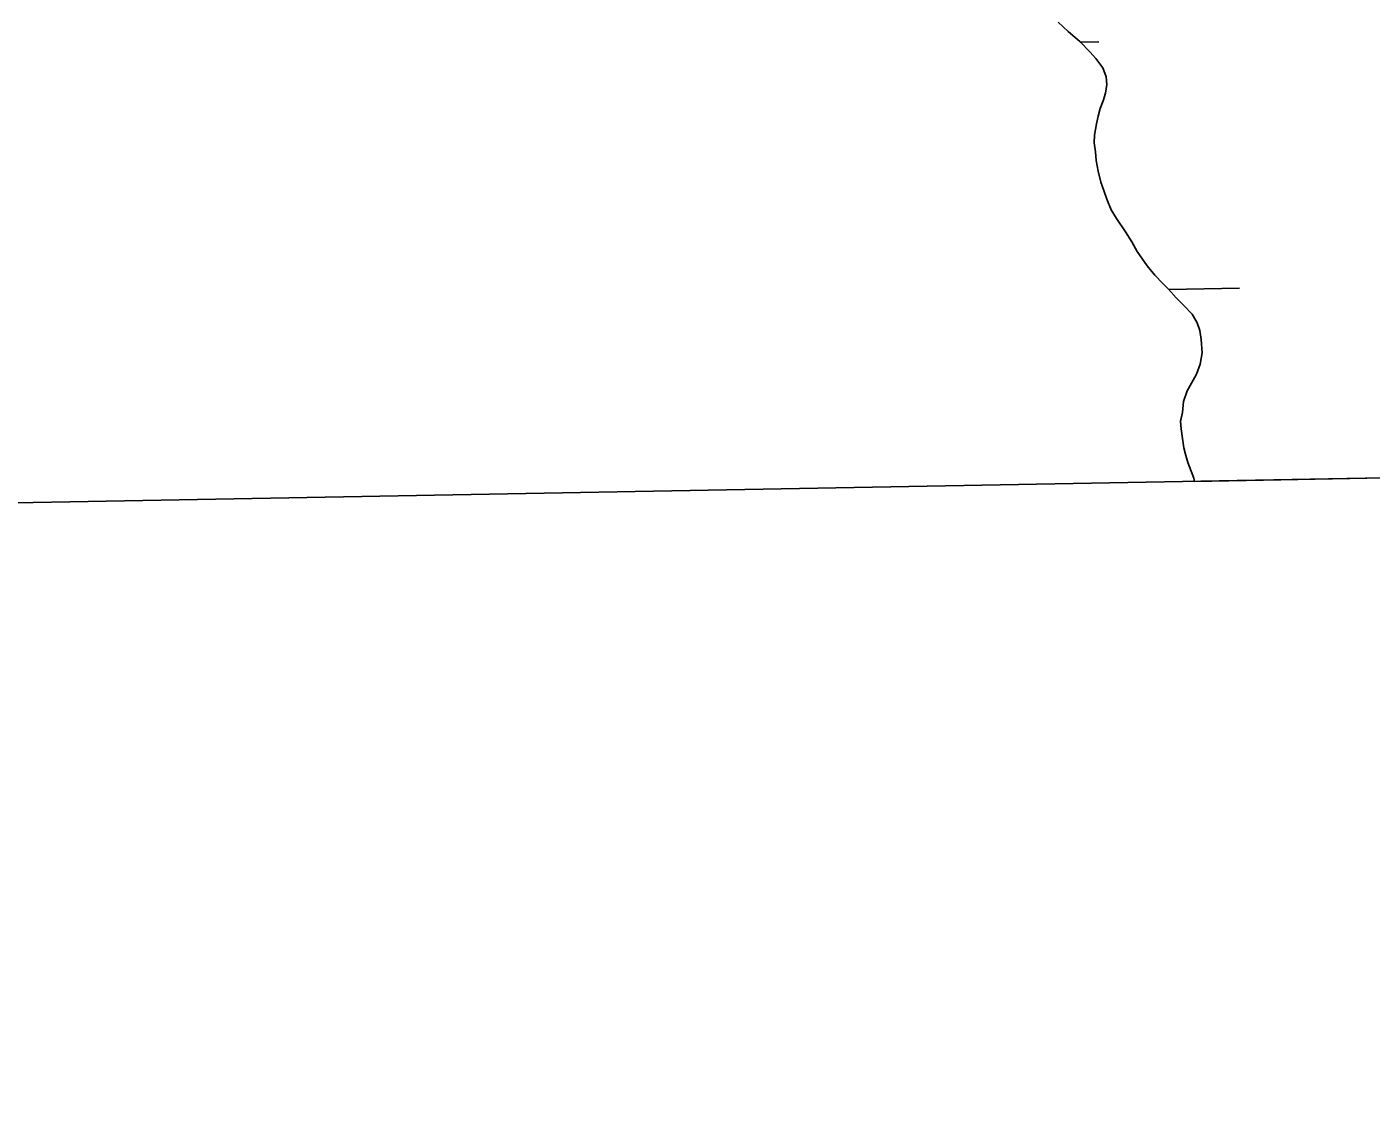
# Model space of a CAD drawing. Extents: x 3925854 to 3964121, y 224593 to 250589.
# Drawn here: x 3944344 to 3944909, y 230028 to 230486 of the extents above; entities that cross this region are included whole.
import ezdxf

# ---------------------------------------------------------------- set-up
doc = ezdxf.new("R2010")
doc.units = 0
for name, color, linetype in [('V-GRID-FRAM', 7, 'Continuous'), ('V-TOPO-SHOR', 7, 'Continuous'), ('V-WETL-SWMP', 7, 'Continuous')]:
    doc.layers.add(name, color=color, linetype=linetype)

msp = doc.modelspace()

# ---------------------------------------------------------------- linework, layer by layer
at = {"layer": 'V-GRID-FRAM'}
msp.add_lwpolyline([(3929791.517, 248207.597), (3961703.892, 248787.859), (3962042.387, 230608.264), (3930114.146, 230027.713), (3929791.517, 248207.597)], dxfattribs=at)
at = {"layer": 'V-TOPO-SHOR'}
msp.add_lwpolyline([(3944777.416, 230488.407), (3944781.717, 230484.454), (3944786.555, 230480.243), (3944790.859, 230475.758), (3944793.284, 230473.12), (3944796.254, 230469.156), (3944797.624, 230465.44), (3944797.921, 230462.248), (3944797.425, 230458.514), (3944796.393, 230455.309), (3944795.095, 230452.1), (3944794.329, 230448.897), (3944793.561, 230445.694), (3944792.811, 230440.891), (3944792.578, 230437.692), (3944793.147, 230433.971), (3944793.45, 230430.246), (3944794.296, 230425.728), (3944795.408, 230421.212), (3944796.778, 230417.231), (3944797.876, 230414.046), (3944799.787, 230409.536), (3944801.953, 230405.831), (3944805.738, 230400.275), (3944808.446, 230396.044), (3944810.616, 230392.071), (3944814.938, 230385.988), (3944818.174, 230382.027), (3944821.405, 230378.597), (3944823.824, 230376.225), (3944827.06, 230372.529), (3944830.285, 230369.367), (3944833.785, 230365.672), (3944835.954, 230361.967), (3944837.05, 230358.783), (3944837.621, 230355.059), (3944837.945, 230349.47), (3944837.193, 230344.67), (3944835.641, 230340.392), (3944833.548, 230336.644), (3944831.715, 230333.428), (3944830.163, 230328.886), (3944829.677, 230324.354), (3944828.915, 230320.616), (3944829.214, 230317.423), (3944829.788, 230313.436), (3944830.359, 230309.446), (3944831.191, 230306.26), (3944832.02, 230303.337), (3944833.388, 230299.624), (3944834.484, 230296.706), (3944834.83, 230295.379)], dxfattribs=at)
at = {"layer": 'V-WETL-SWMP'}
for p, q in [((3944781.718, 230484.455), (3944777.417, 230488.406)), ((3944786.554, 230480.243), (3944781.718, 230484.455)), ((3944790.86, 230475.759), (3944786.554, 230480.243)), ((3944786.734, 230480.055), (3944794.625, 230480.199)), ((3944793.284, 230473.12), (3944790.86, 230475.759)), ((3944796.253, 230469.156), (3944793.284, 230473.12)), ((3944797.623, 230465.441), (3944796.253, 230469.156)), ((3944797.426, 230458.515), (3944797.921, 230462.248)), ((3944797.921, 230462.248), (3944797.623, 230465.441)), ((3944796.394, 230455.309), (3944797.426, 230458.515)), ((3944794.328, 230448.896), (3944795.094, 230452.1)), ((3944795.094, 230452.1), (3944796.394, 230455.309)), ((3944792.811, 230440.892), (3944793.561, 230445.693)), ((3944793.561, 230445.693), (3944794.328, 230448.896)), ((3944792.577, 230437.693), (3944792.811, 230440.892)), ((3944793.147, 230433.971), (3944792.577, 230437.693)), ((3944793.451, 230430.245), (3944793.147, 230433.971)), ((3944794.296, 230425.727), (3944793.451, 230430.245)), ((3944795.407, 230421.211), (3944794.296, 230425.727)), ((3944796.779, 230417.23), (3944795.407, 230421.211)), ((3944797.876, 230414.045), (3944796.779, 230417.23)), ((3944799.786, 230409.537), (3944797.876, 230414.045)), ((3944801.954, 230405.831), (3944799.786, 230409.537)), ((3944805.739, 230400.276), (3944801.954, 230405.831)), ((3944808.445, 230396.043), (3944805.739, 230400.276)), ((3944810.616, 230392.07), (3944808.445, 230396.043)), ((3944814.938, 230385.989), (3944810.616, 230392.07)), ((3944818.174, 230382.027), (3944814.938, 230385.989)), ((3944821.405, 230378.597), (3944818.174, 230382.027)), ((3944823.825, 230376.225), (3944821.405, 230378.597)), ((3944827.059, 230372.529), (3944823.825, 230376.225)), ((3944823.956, 230376.075), (3944853.674, 230376.615)), ((3944830.286, 230369.366), (3944827.059, 230372.529)), ((3944833.786, 230365.673), (3944830.286, 230369.366)), ((3944835.954, 230361.967), (3944833.786, 230365.673)), ((3944837.051, 230358.782), (3944835.954, 230361.967)), ((3944837.622, 230355.06), (3944837.051, 230358.782)), ((3944837.945, 230349.47), (3944837.622, 230355.06)), ((3944837.194, 230344.669), (3944837.945, 230349.47)), ((3944835.64, 230340.392), (3944837.194, 230344.669)), ((3944833.547, 230336.643), (3944835.64, 230340.392)), ((3944830.163, 230328.885), (3944831.715, 230333.428)), ((3944831.715, 230333.428), (3944833.547, 230336.643)), ((3944829.677, 230324.353), (3944830.163, 230328.885)), ((3944828.916, 230320.617), (3944829.677, 230324.353)), ((3944829.214, 230317.424), (3944828.916, 230320.617)), ((3944829.787, 230313.435), (3944829.214, 230317.424)), ((3944830.36, 230309.446), (3944829.787, 230313.435)), ((3944831.191, 230306.259), (3944830.36, 230309.446)), ((3944832.02, 230303.338), (3944831.191, 230306.259)), ((3944833.389, 230299.624), (3944832.02, 230303.338)), ((3944834.484, 230296.705), (3944833.389, 230299.624)), ((3945136.003, 230300.855), (3944834.83, 230295.379)), ((3944834.83, 230295.379), (3944834.484, 230296.705))]:
    msp.add_line(p, q, dxfattribs=at)

doc.saveas('drawing.dxf')
